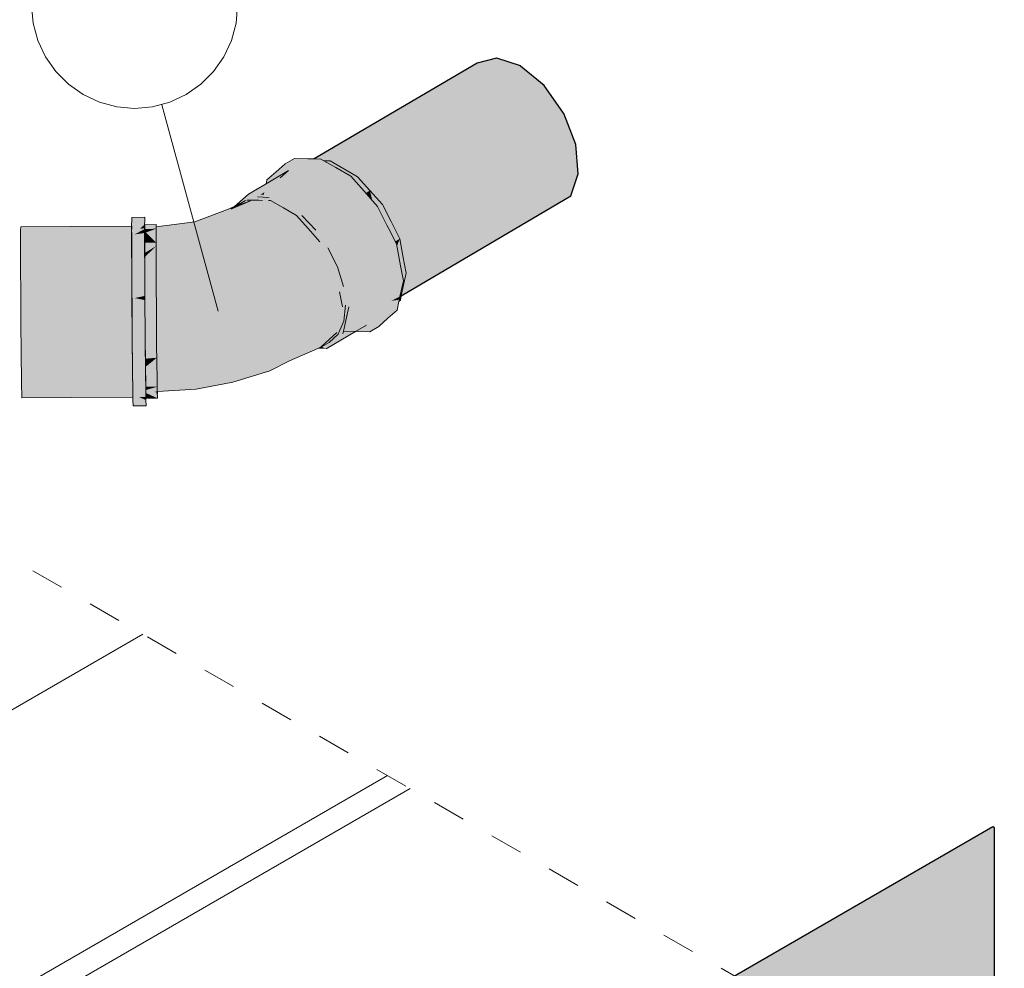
# Model space of a CAD drawing. Header units: millimetres. Extents: x -261 to 187, y -214 to 106.
# Tile 269 of 656: x -126.18 to -123.21, y -196.75 to -193.89. Entities that reach past the tile are written whole.
import ezdxf

# ---------------------------------------------------------------- set-up
doc = ezdxf.new("R2010")
doc.units = ezdxf.units.MM
doc.header["$LTSCALE"] = 0.005
doc.header["$MEASUREMENT"] = 0
doc.linetypes.add('JIS_02_2.0', pattern=[0.3, 0.2, -0.1])
for name, color, linetype, lineweight in [('AP-Condutos', 4, 'Continuous', 25), ('AP-Conexões', 9, 'Continuous', 18), ('DI-Indicação peça', 7, 'Continuous', 15), ('DI-Área do detalhe', 7, 'JIS_02_2.0', 9), ('IFC-Laje-Contorno', 9, 'Continuous', 5)]:
    doc.layers.add(name, color=color, linetype=linetype, lineweight=lineweight)

msp = doc.modelspace()

# ---------------------------------------------------------------- hatches: boundary and pattern name
at = {"layer": 'AP-Condutos', "linetype": 'Continuous'}
for points in [[(-125.2926, -194.3107), (-125.2925, -194.3107), (-124.8011, -194.0214), (-124.8015, -194.0215)], [(-125.283, -194.3051), (-125.2925, -194.3107), (-125.2726, -194.3111), (-125.2668, -194.3144), (-125.2618, -194.3113), (-124.8011, -194.0214)], [(-125.277, -194.3209), (-124.7423, -194.006), (-124.8011, -194.0214)], [(-125.2691, -194.3162), (-124.7418, -194.0061), (-124.7423, -194.006)], [(-125.2673, -194.3162), (-124.6707, -194.0297), (-124.7418, -194.0061)], [(-124.7418, -194.0061), (-125.2664, -194.3146), (-125.2655, -194.3152)], [(-125.2554, -194.3105), (-125.2653, -194.3153), (-125.2635, -194.3163), (-125.2446, -194.3167), (-125.2336, -194.323), (-125.2179, -194.3321), (-125.2008, -194.3419), (-125.1852, -194.3327), (-125.161, -194.3185), (-124.6707, -194.0297)], [(-125.2056, -194.3447), (-124.6702, -194.0301), (-124.6707, -194.0297)], [(-125.1884, -194.3346), (-125.2008, -194.3419), (-125.162, -194.3642), (-125.1429, -194.3856), (-125.1298, -194.4003), (-125.1246, -194.3961), (-125.1171, -194.39), (-124.6702, -194.0301)], [(-125.1338, -194.4035), (-124.5987, -194.0892), (-124.5992, -194.0886), (-124.6702, -194.0301)], [(-125.1152, -194.3926), (-125.1293, -194.4009), (-125.0872, -194.4481), (-125.0695, -194.4832), (-125.0617, -194.4767), (-124.5987, -194.0892)], [(-125.0742, -194.4871), (-124.5397, -194.1731), (-124.54, -194.1725), (-124.5987, -194.0892)], [(-125.0252, -194.5714), (-124.5397, -194.1731), (-125.0498, -194.4728), (-125.0691, -194.4841), (-125.0421, -194.5377), (-125.0349, -194.5519), (-125.0305, -194.5757)], [(-125.0302, -194.5771), (-124.5034, -194.2668), (-124.5397, -194.1731), (-125.0305, -194.5757)], [(-125.0302, -194.5771), (-124.5033, -194.2674), (-124.5034, -194.2668)], [(-125.0171, -194.6623), (-124.4957, -194.3552), (-124.5033, -194.2674), (-125.0166, -194.6599)], [(-125.0149, -194.6586), (-124.5033, -194.2674), (-124.9947, -194.5562)], [(-125.0302, -194.724), (-124.5183, -194.4225), (-124.4959, -194.3557), (-125.0297, -194.7217)], [(-125.0174, -194.7132), (-124.4959, -194.3557), (-125.0171, -194.6623), (-125.0223, -194.6868), (-125.0297, -194.7217)], [(-125.0171, -194.6623), (-124.4959, -194.3557), (-124.4957, -194.3552)], [(-124.9947, -194.5562), (-125.0189, -194.5704), (-125.0302, -194.5771), (-125.0321, -194.6326), (-125.0256, -194.6019), (-125.0232, -194.6145), (-125.019, -194.637), (-125.0156, -194.655)], [(-124.9947, -194.5562), (-125.0156, -194.655), (-125.0149, -194.6585)], [(-125.0166, -194.6599), (-125.0149, -194.6586), (-125.0156, -194.655)], [(-125.0149, -194.6585), (-125.0156, -194.655), (-125.0156, -194.655), (-125.0149, -194.6586)], [(-123.2391, -196.3301), (-123.2393, -196.33), (-123.2443, -196.3271), (-126.5269, -198.2222), (-126.526, -198.2446), (-126.5258, -198.2463), (-126.5256, -198.2462), (-126.5258, -198.2463), (-126.526, -198.2446), (-126.526, -198.2464), (-126.526, -198.2446), (-126.5269, -198.2222), (-126.5269, -198.2464), (-126.5267, -198.2468), (-126.5267, -198.2462), (-126.5267, -198.2467), (-126.5254, -198.2624), (-126.5238, -198.2619), (-126.5254, -198.2624), (-126.5267, -198.2467), (-126.5258, -198.2625), (-126.5248, -198.279), (-126.5217, -198.279), (-126.5217, -198.2613), (-126.5217, -198.2444), (-126.5217, -198.2352), (-126.5217, -198.279), (-126.5077, -198.2785), (-126.5053, -198.2785), (-126.5198, -198.2313), (-126.5053, -198.2785), (-126.4935, -198.2781), (-126.4925, -198.2781), (-126.4428, -198.2901), (-126.4378, -198.2906), (-126.4276, -198.2915), (-126.4445, -198.2766), (-126.4276, -198.2915), (-126.4109, -198.3473), (-126.3769, -198.4617), (-126.2746, -198.7725), (-126.346, -198.299), (-126.3747, -198.2964), (-126.3744, -198.2745), (-126.3849, -198.2954), (-126.3868, -198.2953), (-126.4321, -198.2762), (-126.3868, -198.2953), (-126.3849, -198.2954), (-126.3744, -198.2745), (-126.3772, -198.2746), (-126.3744, -198.2745), (-126.3747, -198.2964), (-126.346, -198.299), (-126.2746, -198.7725), (-126.2662, -198.7368), (-126.311, -198.3022), (-126.3377, -198.2998), (-126.311, -198.3022), (-126.3412, -198.2735), (-126.311, -198.3022), (-126.2662, -198.7368), (-126.3083, -198.3024), (-126.3102, -198.3023), (-126.3083, -198.3024), (-126.3132, -198.2726), (-126.3083, -198.3024), (-126.3112, -198.2726), (-126.3213, -198.1685), (-126.3289, -198.1707), (-126.4531, -198.2058), (-126.5192, -198.2298), (-126.4531, -198.2058), (-126.5163, -198.2237), (-126.5217, -198.2252), (-123.2391, -197.2961)]]:
    msp.add_hatch(color=151, dxfattribs=at).paths.add_polyline_path(points)
at = {"layer": 'AP-Conexões', "linetype": 'Continuous'}
for points in [[(-125.2044, -194.8307), (-125.1656, -194.8315), (-125.1255, -194.8324), (-125.1102, -194.79), (-125.1136, -194.7994), (-125.1255, -194.8324), (-125.0996, -194.7912), (-125.0849, -194.7677), (-125.1255, -194.8324), (-125.0978, -194.8161), (-125.098, -194.8081), (-125.0978, -194.8161), (-125.0703, -194.7918), (-125.0428, -194.7675), (-125.0371, -194.7407), (-125.0359, -194.7353), (-125.0544, -194.7383), (-125.061, -194.7393), (-125.0552, -194.7421), (-125.061, -194.7393), (-125.0669, -194.767), (-125.0705, -194.7839), (-125.059, -194.7601), (-125.0705, -194.7839), (-125.0614, -194.7711), (-125.0443, -194.7471), (-125.0705, -194.7839), (-125.061, -194.7393), (-125.0539, -194.7359), (-125.0513, -194.7233), (-125.0539, -194.7359), (-125.034, -194.7262), (-125.0239, -194.6785), (-125.0443, -194.6905), (-125.0516, -194.6948), (-125.0443, -194.6905), (-125.0367, -194.686), (-125.0398, -194.6693), (-125.0412, -194.662), (-125.0423, -194.6559), (-125.0412, -194.662), (-125.0398, -194.6693), (-125.0367, -194.686), (-125.0239, -194.6785), (-125.0323, -194.6337), (-125.0344, -194.6225), (-125.0485, -194.6229), (-125.0344, -194.6225), (-125.0449, -194.5665), (-125.0542, -194.5928), (-125.065, -194.6234), (-125.0542, -194.5928), (-125.0449, -194.5665), (-125.0577, -194.574), (-125.0558, -194.5729), (-125.0592, -194.5662), (-125.0558, -194.5729), (-125.0449, -194.5665), (-125.0676, -194.5215), (-125.0696, -194.5456), (-125.0676, -194.5215), (-125.0733, -194.5101), (-125.073, -194.5387), (-125.0726, -194.5828), (-125.0675, -194.6856), (-125.0726, -194.5828), (-125.073, -194.5387), (-125.0733, -194.5101), (-125.0842, -194.5165), (-125.0733, -194.5101), (-125.1017, -194.4538), (-125.1014, -194.4823), (-125.101, -194.5265), (-125.1014, -194.4823), (-125.1015, -194.4736), (-125.1017, -194.4538), (-125.1126, -194.4602), (-125.1115, -194.4624), (-125.1126, -194.4602), (-125.1131, -194.4605), (-125.1294, -194.4701), (-125.1131, -194.4605), (-125.137, -194.4338), (-125.1538, -194.4149), (-125.137, -194.4338), (-125.1131, -194.4605), (-125.1017, -194.4538), (-125.1423, -194.4082), (-125.1829, -194.3626), (-125.1776, -194.3882), (-125.1787, -194.3828), (-125.1829, -194.3626), (-125.1863, -194.3784), (-125.17, -194.4245), (-125.1863, -194.3784), (-125.1829, -194.3626), (-125.1944, -194.3694), (-125.1982, -194.3716), (-125.2106, -194.3789), (-125.1982, -194.3716), (-125.2183, -194.36), (-125.1982, -194.3716), (-125.1829, -194.3626), (-125.2278, -194.3368), (-125.243, -194.3458), (-125.2278, -194.3368), (-125.2368, -194.3317), (-125.2385, -194.3316), (-125.2368, -194.3317), (-125.2635, -194.3163), (-125.2705, -194.3162), (-125.2644, -194.3311), (-125.2705, -194.3162), (-125.2635, -194.3163), (-125.2726, -194.3111), (-125.2926, -194.3107), (-125.3127, -194.3103), (-125.321, -194.3151), (-125.309, -194.3154), (-125.3008, -194.3155), (-125.309, -194.3154), (-125.321, -194.3151), (-125.3065, -194.3189), (-125.2927, -194.3157), (-125.3065, -194.3189), (-125.321, -194.3151), (-125.3404, -194.3266), (-125.3806, -194.3257), (-125.3958, -194.3681), (-125.3705, -194.3458), (-125.3203, -194.327), (-125.3705, -194.3458), (-125.3375, -194.3371), (-125.3003, -194.3274), (-125.2809, -194.316), (-125.2878, -194.3201), (-125.2717, -194.3293), (-125.2688, -194.331), (-125.2632, -194.3343), (-125.2688, -194.331), (-125.2717, -194.3293), (-125.2878, -194.3201), (-125.2706, -194.331), (-125.2555, -194.3532), (-125.2706, -194.331), (-125.295, -194.3305), (-125.2706, -194.331), (-125.2878, -194.3201), (-125.3003, -194.3274), (-125.2997, -194.3304), (-125.3003, -194.3274), (-125.3107, -194.3301), (-125.3052, -194.3302), (-125.2965, -194.3473), (-125.3052, -194.3302), (-125.3107, -194.3301), (-125.3705, -194.3458), (-125.4176, -194.3735), (-125.4188, -194.3794), (-125.4176, -194.3735), (-125.438, -194.3855), (-125.4693, -194.404), (-125.4765, -194.4103), (-125.4693, -194.404), (-125.4695, -194.4041), (-125.4768, -194.4105), (-125.4766, -194.4104), (-125.4768, -194.4105), (-125.4695, -194.4041), (-125.4917, -194.4172), (-125.4845, -194.4173), (-125.4843, -194.4172), (-125.4398, -194.394), (-125.4845, -194.4173), (-125.4548, -194.418), (-125.4431, -194.4098), (-125.4383, -194.4055), (-125.42, -194.3852), (-125.3335, -194.3466), (-125.4102, -194.3808), (-125.42, -194.3852), (-125.4211, -194.3904), (-125.42, -194.3852), (-125.4383, -194.4055), (-125.423, -194.3993), (-125.4242, -194.4049), (-125.423, -194.3993), (-125.4383, -194.4055), (-125.4431, -194.4098), (-125.4548, -194.418), (-125.4476, -194.4137), (-125.4435, -194.4113), (-125.4449, -194.4182), (-125.4471, -194.4181), (-125.4451, -194.419), (-125.439, -194.4216), (-125.4271, -194.4185), (-125.439, -194.4216), (-125.4451, -194.419), (-125.4471, -194.4181), (-125.4548, -194.418), (-125.4551, -194.419), (-125.4534, -194.42), (-125.4551, -194.419), (-125.457, -194.4253), (-125.4492, -194.4261), (-125.4466, -194.4239), (-125.446, -194.4233), (-125.4379, -194.422), (-125.446, -194.4233), (-125.4462, -194.4241), (-125.446, -194.4233), (-125.4466, -194.4239), (-125.4492, -194.4261), (-125.4466, -194.4263), (-125.4414, -194.4268), (-125.4466, -194.4263), (-125.4492, -194.4261), (-125.457, -194.4253), (-125.456, -194.4221), (-125.4548, -194.418), (-125.4695, -194.4241), (-125.4642, -194.4246), (-125.4695, -194.4241), (-125.4904, -194.4328), (-125.4548, -194.418), (-125.4917, -194.4172), (-125.4951, -194.4342), (-125.5003, -194.4358), (-125.4967, -194.4347), (-125.4983, -194.4347), (-125.4967, -194.4347), (-125.4951, -194.4342), (-125.4948, -194.4326), (-125.5013, -194.4346), (-125.4948, -194.4326), (-125.4917, -194.4172), (-125.5113, -194.4344), (-125.5171, -194.4395), (-125.5173, -194.4411), (-125.5006, -194.4359), (-125.5173, -194.4411), (-125.5003, -194.4359), (-125.5173, -194.4411), (-125.518, -194.4463), (-125.518, -194.4467), (-125.507, -194.4452), (-125.4987, -194.4378), (-125.4952, -194.4348), (-125.4602, -194.4355), (-125.4486, -194.4357), (-125.4315, -194.4326), (-125.4401, -194.427), (-125.4315, -194.4326), (-125.4486, -194.4357), (-125.4305, -194.4331), (-125.4302, -194.4333), (-125.4302, -194.4331), (-125.4291, -194.4281), (-125.4287, -194.4259), (-125.4291, -194.4281), (-125.4302, -194.4331), (-125.4308, -194.4361), (-125.4251, -194.4362), (-125.3859, -194.4587), (-125.3468, -194.4812), (-125.3669, -194.455), (-125.3765, -194.448), (-125.3763, -194.4481), (-125.3765, -194.4479), (-125.3763, -194.4481), (-125.3765, -194.448), (-125.3762, -194.4482), (-125.3669, -194.455), (-125.3702, -194.4507), (-125.3765, -194.4424), (-125.3784, -194.4457), (-125.3788, -194.4464), (-125.3791, -194.4469), (-125.3954, -194.44), (-125.3791, -194.4469), (-125.3765, -194.4424), (-125.4218, -194.4288), (-125.422, -194.4288), (-125.3765, -194.4424), (-125.3958, -194.4314), (-125.4178, -194.4187), (-125.4261, -194.4284), (-125.4264, -194.4269), (-125.4275, -194.4203), (-125.4264, -194.4269), (-125.4261, -194.4284), (-125.4252, -194.4274), (-125.4178, -194.4187), (-125.3765, -194.4424), (-125.2553, -194.371), (-125.3765, -194.4424), (-125.3669, -194.455), (-125.3468, -194.4812), (-125.313, -194.4998), (-125.2978, -194.5081), (-125.3279, -194.4842), (-125.2978, -194.5081), (-125.3056, -194.4994), (-125.3352, -194.4662), (-125.3308, -194.4811), (-125.3352, -194.4662), (-125.3396, -194.4719), (-125.341, -194.4737), (-125.3352, -194.4662), (-125.214, -194.3948), (-125.3352, -194.4662), (-125.1766, -194.4367), (-125.1392, -194.4787), (-125.1766, -194.4367), (-125.3352, -194.4662), (-125.2978, -194.5081), (-125.2993, -194.5096), (-125.294, -194.5174), (-125.2993, -194.5096), (-125.3016, -194.5117), (-125.2923, -194.5215), (-125.2882, -194.5257), (-125.2923, -194.5215), (-125.3016, -194.5117), (-125.2978, -194.5081), (-125.313, -194.4998), (-125.3468, -194.4812), (-125.3113, -194.5211), (-125.2758, -194.5609), (-125.2677, -194.5552), (-125.2631, -194.552), (-125.2604, -194.5501), (-125.113, -194.5306), (-125.0869, -194.5825), (-125.0772, -194.6341), (-125.0869, -194.5825), (-125.113, -194.5306), (-125.2604, -194.5501), (-125.2642, -194.5527), (-125.2677, -194.5552), (-125.2514, -194.5788), (-125.2482, -194.5834), (-125.2514, -194.5788), (-125.2677, -194.5552), (-125.2758, -194.5609), (-125.2455, -194.5909), (-125.2376, -194.5987), (-125.2455, -194.5909), (-125.2758, -194.5609), (-125.251, -194.6101), (-125.2389, -194.6043), (-125.2351, -194.6024), (-125.2343, -194.602), (-125.2081, -194.6539), (-125.2169, -194.6566), (-125.2138, -194.6556), (-125.223, -194.6368), (-125.2138, -194.6556), (-125.2081, -194.6539), (-125.2327, -194.6051), (-125.2308, -194.6208), (-125.2327, -194.6051), (-125.2343, -194.602), (-125.2389, -194.6043), (-125.232, -194.6185), (-125.2389, -194.6043), (-125.251, -194.6101), (-125.2262, -194.6593), (-125.2104, -194.6776), (-125.2262, -194.6593), (-125.217, -194.7083), (-125.2163, -194.7123), (-125.2078, -194.7572), (-125.2154, -194.7929), (-125.2007, -194.7732), (-125.1989, -194.7571), (-125.2007, -194.7732), (-125.204, -194.7776), (-125.2022, -194.787), (-125.204, -194.7776), (-125.2154, -194.7929), (-125.2033, -194.7964), (-125.1975, -194.7981), (-125.1949, -194.7862), (-125.2024, -194.7886), (-125.202, -194.7885), (-125.1949, -194.7862), (-125.1964, -194.7674), (-125.1977, -194.7571), (-125.1983, -194.7516), (-125.2001, -194.7364), (-125.2003, -194.7345), (-125.2023, -194.7178), (-125.2003, -194.7345), (-125.2001, -194.7364), (-125.1983, -194.7516), (-125.1977, -194.7571), (-125.1964, -194.7674), (-125.1949, -194.7862), (-125.1945, -194.784), (-125.1888, -194.757), (-125.1951, -194.7231), (-125.1956, -194.7205), (-125.2024, -194.7166), (-125.2057, -194.6929), (-125.2018, -194.6876), (-125.2053, -194.6923), (-125.2057, -194.6929), (-125.2049, -194.6957), (-125.2022, -194.7045), (-125.2049, -194.6957), (-125.2057, -194.6929), (-125.2024, -194.7166), (-125.1976, -194.7193), (-125.1956, -194.7205), (-125.1888, -194.757), (-125.0762, -194.7267), (-125.1888, -194.757), (-125.1967, -194.8309), (-125.1924, -194.831), (-125.1967, -194.8309), (-125.1888, -194.757), (-125.2044, -194.8307), (-125.2061, -194.8391), (-125.2315, -194.8614), (-125.2445, -194.8665), (-125.2628, -194.8736), (-125.2691, -194.8773), (-125.2707, -194.878), (-125.2705, -194.8781), (-125.2568, -194.8837), (-125.1904, -194.831), (-125.2073, -194.8444), (-125.2568, -194.8837), (-125.2091, -194.8533), (-125.1749, -194.8313), (-125.2568, -194.8837), (-125.1681, -194.8315), (-125.1356, -194.8123)], [(-125.4356, -194.3742), (-125.438, -194.3855), (-125.4359, -194.3843), (-125.4347, -194.3836), (-125.4298, -194.3807), (-125.4152, -194.3721), (-125.4064, -194.3669), (-125.3924, -194.3587), (-125.3806, -194.3257), (-125.4081, -194.35)], [(-125.3437, -194.3221), (-125.3529, -194.3094), (-125.3806, -194.3257), (-125.3485, -194.3264), (-125.3404, -194.3266)], [(-125.3127, -194.3103), (-125.3529, -194.3094), (-125.3404, -194.3266)], [(-125.2446, -194.3167), (-125.2635, -194.3163), (-125.2577, -194.3196), (-125.2536, -194.322), (-125.2276, -194.3369), (-125.2123, -194.3457), (-125.197, -194.3545), (-125.1829, -194.3626), (-125.1748, -194.3717), (-125.171, -194.3694), (-125.2002, -194.3433), (-125.171, -194.3694), (-125.162, -194.3642), (-125.202, -194.3412), (-125.2033, -194.3404)], [(-125.1748, -194.3717), (-125.1572, -194.3915), (-125.1374, -194.4137), (-125.1246, -194.4061), (-125.162, -194.3642)], [(-125.4917, -194.4172), (-125.5424, -194.4618), (-125.5171, -194.4395)], [(-125.4548, -194.418), (-125.4449, -194.4182), (-125.4435, -194.4113)], [(-125.1246, -194.4061), (-125.1374, -194.4137), (-125.1177, -194.4358)], [(-125.1237, -194.41), (-125.1177, -194.4358), (-125.1017, -194.4538), (-125.1006, -194.456), (-125.1, -194.4556), (-125.0872, -194.4481), (-125.1246, -194.4061)], [(-125.4922, -194.4348), (-125.4967, -194.4347), (-125.4951, -194.4362), (-125.4849, -194.4368), (-125.5322, -194.4546), (-125.5357, -194.456), (-125.55, -194.4613), (-125.6534, -194.5003), (-125.5626, -194.4671), (-125.6534, -194.5003), (-125.6249, -194.4951), (-125.6113, -194.4894), (-125.6249, -194.4951), (-125.6228, -194.4947), (-125.5912, -194.4811), (-125.6228, -194.4947), (-125.5902, -194.4888), (-125.5686, -194.4849), (-125.543, -194.461), (-125.5686, -194.4849), (-125.5401, -194.4598), (-125.5383, -194.4583), (-125.5686, -194.4849), (-125.5597, -194.4833), (-125.6071, -194.5284), (-125.5656, -194.4889), (-125.5597, -194.4833), (-125.5967, -194.4929), (-125.694, -194.5183), (-125.7704, -194.5292), (-125.7704, -194.5445), (-125.7704, -194.5556), (-125.7331, -194.5479), (-125.7704, -194.5556), (-125.7704, -194.5738), (-125.6725, -194.581), (-125.7704, -194.6005), (-125.7703, -194.6251), (-125.7701, -194.6522), (-125.707, -194.6364), (-125.7701, -194.6522), (-125.77, -194.6768), (-125.7699, -194.7168), (-125.6527, -194.6917), (-125.7698, -194.7168), (-125.7696, -194.7433), (-125.7694, -194.7799), (-125.6853, -194.7597), (-125.7694, -194.7799), (-125.7693, -194.7881), (-125.7692, -194.8041), (-125.6415, -194.8207), (-125.7692, -194.8041), (-125.7689, -194.846), (-125.7688, -194.8521), (-125.7687, -194.8623), (-125.6651, -194.8678), (-125.7687, -194.8623), (-125.7685, -194.8838), (-125.7683, -194.9108), (-125.7103, -194.9059), (-125.7683, -194.9108), (-125.768, -194.9331), (-125.7678, -194.954), (-125.7677, -194.9575), (-125.7676, -194.964), (-125.6643, -194.9385), (-125.6085, -194.8974), (-125.6643, -194.9385), (-125.7676, -194.964), (-125.6399, -194.9645), (-125.7676, -194.964), (-125.7673, -194.9867), (-125.7672, -194.9984), (-125.6827, -194.9988), (-125.5187, -194.947), (-125.5024, -194.9136), (-125.5037, -194.8714), (-125.5031, -194.8338), (-125.5016, -194.7841), (-125.5191, -194.7364), (-125.542, -194.6565), (-125.5579, -194.615), (-125.542, -194.6565), (-125.5191, -194.7364), (-125.5016, -194.7841), (-125.5031, -194.8338), (-125.5037, -194.8714), (-125.5024, -194.9136), (-125.399, -194.8454), (-125.3531, -194.7904), (-125.3832, -194.7566), (-125.3696, -194.6814), (-125.4301, -194.6365), (-125.3696, -194.6814), (-125.3832, -194.7566), (-125.3531, -194.7904), (-125.399, -194.8454), (-125.5024, -194.9136), (-125.5187, -194.947), (-125.6827, -194.9988), (-125.7659, -194.9984), (-125.7662, -195.009), (-125.7669, -195.0091), (-125.7668, -195.013), (-125.7662, -195.013), (-125.6493, -195.0059), (-125.5385, -194.9843), (-125.5166, -194.967), (-125.5385, -194.9843), (-125.4267, -194.9507), (-125.3671, -194.9205), (-125.2824, -194.8832), (-125.2986, -194.8829), (-125.3296, -194.8822), (-125.3483, -194.8818), (-125.3816, -194.9004), (-125.3524, -194.8611), (-125.3816, -194.9004), (-125.2245, -194.8128), (-125.3175, -194.8085), (-125.2245, -194.8128), (-125.3483, -194.8818), (-125.3296, -194.8822), (-125.2986, -194.8829), (-125.2439, -194.8523), (-125.2407, -194.8494), (-125.2439, -194.8523), (-125.2986, -194.8829), (-125.2454, -194.8536), (-125.2416, -194.8515), (-125.2389, -194.8478), (-125.2416, -194.8515), (-125.2691, -194.8773), (-125.2483, -194.8651), (-125.2208, -194.8392), (-125.2155, -194.8272), (-125.2037, -194.8005), (-125.1983, -194.7516), (-125.2191, -194.7638), (-125.2078, -194.7572), (-125.2125, -194.7323), (-125.2078, -194.7572), (-125.2049, -194.6957), (-125.2179, -194.7034), (-125.2257, -194.708), (-125.2438, -194.6491), (-125.2257, -194.708), (-125.2049, -194.6957), (-125.223, -194.6368), (-125.2514, -194.5788), (-125.2722, -194.5911), (-125.2569, -194.5821), (-125.281, -194.555), (-125.2882, -194.5257), (-125.3006, -194.533), (-125.309, -194.538), (-125.4254, -194.5665), (-125.309, -194.538), (-125.3006, -194.533), (-125.3187, -194.5128), (-125.3006, -194.533), (-125.2882, -194.5257), (-125.3308, -194.4811), (-125.3414, -194.4873), (-125.3388, -194.4858), (-125.3468, -194.4812), (-125.3755, -194.449), (-125.3636, -194.4716), (-125.3516, -194.4934), (-125.3636, -194.4716), (-125.3755, -194.449), (-125.3765, -194.448), (-125.3903, -194.4562), (-125.3972, -194.4603), (-125.4995, -194.5381), (-125.4647, -194.5116), (-125.4434, -194.4954), (-125.3972, -194.4603), (-125.4385, -194.4723), (-125.3972, -194.4603), (-125.3903, -194.4562), (-125.3765, -194.448), (-125.4072, -194.4465), (-125.3765, -194.448), (-125.4236, -194.4371), (-125.4109, -194.4444), (-125.4236, -194.4371), (-125.4321, -194.4421), (-125.4328, -194.4452), (-125.4575, -194.4779), (-125.4328, -194.4452), (-125.4321, -194.4421), (-125.4236, -194.4371), (-125.4251, -194.4362), (-125.4276, -194.4362), (-125.4308, -194.4361), (-125.4276, -194.4362), (-125.4268, -194.4352), (-125.4299, -194.4335), (-125.4303, -194.4337), (-125.4343, -194.436), (-125.4427, -194.441), (-125.4514, -194.4489), (-125.496, -194.4891), (-125.4427, -194.441), (-125.4819, -194.435), (-125.4807, -194.4352), (-125.4802, -194.4351), (-125.4807, -194.4352), (-125.4427, -194.441), (-125.4496, -194.4357), (-125.4603, -194.4276), (-125.4642, -194.4246), (-125.4915, -194.4348)], [(-125.5309, -194.4542), (-125.521, -194.4481), (-125.533, -194.4535), (-125.55, -194.4613), (-125.5357, -194.456)], [(-125.5003, -194.4358), (-125.521, -194.4481), (-125.5401, -194.4598), (-125.4849, -194.4368)], [(-125.5171, -194.4395), (-125.533, -194.4535), (-125.524, -194.4494)], [(-125.524, -194.4494), (-125.521, -194.4481), (-125.518, -194.4463), (-125.5171, -194.4395)], [(-125.4987, -194.4378), (-125.4971, -194.4371), (-125.4931, -194.4336), (-125.4952, -194.4348)], [(-125.4971, -194.4371), (-125.4922, -194.4348), (-125.4944, -194.4348)], [(-125.4486, -194.4357), (-125.4473, -194.4358), (-125.4291, -194.4281), (-125.4466, -194.4263), (-125.4642, -194.4246), (-125.4496, -194.4357), (-125.4488, -194.4364), (-125.4427, -194.441), (-125.4343, -194.436), (-125.4362, -194.436), (-125.4343, -194.436), (-125.4303, -194.4337), (-125.4219, -194.4288), (-125.4297, -194.431), (-125.4291, -194.4281), (-125.4467, -194.4358), (-125.4473, -194.4358)], [(-125.4291, -194.4281), (-125.4473, -194.4358), (-125.4466, -194.4358)], [(-125.0888, -194.4793), (-125.0744, -194.5079), (-125.0611, -194.5), (-125.0872, -194.4481), (-125.1006, -194.456)], [(-125.8044, -194.4868), (-125.8436, -194.487), (-125.8438, -194.4979), (-125.8441, -194.5087), (-125.8049, -194.5085), (-125.8046, -194.4976)], [(-125.7701, -194.5153), (-125.7702, -194.5213), (-125.694, -194.5183), (-125.5597, -194.4833), (-125.6534, -194.5003)], [(-125.0483, -194.5598), (-125.0349, -194.5519), (-125.0611, -194.5), (-125.0744, -194.5079), (-125.06, -194.5365)], [(-126.0298, -194.5244), (-125.8436, -194.5231), (-126.0295, -194.5145), (-126.179, -194.5156), (-126.1792, -194.5255), (-126.1794, -194.5353), (-126.1794, -194.5688), (-126.1794, -194.6023), (-126.1792, -194.6528), (-126.179, -194.7032), (-126.1786, -194.7607), (-126.1782, -194.8182), (-126.1776, -194.8815), (-126.1772, -194.9244), (-126.1768, -194.9553), (-126.1762, -195.0008), (-126.0273, -194.9615), (-126.0278, -194.9233), (-126.0283, -194.8702), (-126.0284, -194.8544), (-126.0288, -194.8171), (-126.0291, -194.7597), (-126.0296, -194.7022), (-126.0298, -194.6517), (-126.0296, -194.7022), (-126.0291, -194.7597), (-126.0288, -194.8171), (-126.0284, -194.8544), (-126.0283, -194.8702), (-126.0278, -194.9233), (-126.0273, -194.9615), (-126.1762, -195.0008), (-126.1758, -195.0165), (-126.1754, -195.0322), (-126.026, -195.0311), (-126.0264, -195.0154), (-126.0268, -194.9997), (-126.0271, -194.9729), (-126.0268, -194.9997), (-126.0264, -195.0154), (-125.8406, -194.9984), (-125.8411, -194.9602), (-125.8416, -194.922), (-125.8421, -194.8689), (-125.8426, -194.8158), (-125.843, -194.7583), (-125.8434, -194.7009), (-125.8436, -194.6504), (-126.03, -194.6012), (-125.8436, -194.6504), (-125.8438, -194.5999), (-126.03, -194.5677), (-125.8438, -194.5999), (-125.8438, -194.5664), (-126.03, -194.5343), (-125.8438, -194.5664), (-125.8438, -194.5329)], [(-126.0298, -194.5244), (-125.8441, -194.5329), (-125.8441, -194.5231)], [(-126.0295, -194.5145), (-125.8441, -194.523), (-125.8441, -194.5132)], [(-125.8101, -194.513), (-125.8192, -194.5217), (-125.8441, -194.5456), (-125.8057, -194.5453), (-125.8057, -194.5439), (-125.8057, -194.5453), (-125.8049, -194.5453), (-125.8049, -194.5198), (-125.8051, -194.5199), (-125.8188, -194.5216), (-125.8096, -194.513), (-125.8049, -194.5085), (-125.8433, -194.5087), (-125.8434, -194.5131), (-125.8434, -194.5132), (-125.8437, -194.5249), (-125.8436, -194.5231), (-125.8434, -194.5132), (-125.8434, -194.5131), (-125.8438, -194.5132), (-125.8438, -194.5132), (-125.8441, -194.5132), (-125.8441, -194.5249), (-125.8441, -194.5424), (-125.8438, -194.5422), (-125.8438, -194.532), (-125.8438, -194.5249), (-125.8438, -194.5201), (-125.8438, -194.5249), (-125.8438, -194.532), (-125.8438, -194.5422), (-125.8438, -194.5441), (-125.8438, -194.5454), (-125.8203, -194.5218), (-125.8441, -194.5456), (-125.8192, -194.5217)], [(-125.8438, -194.5087), (-125.8441, -194.5087), (-125.8441, -194.5132), (-125.8438, -194.5132), (-125.8438, -194.5103), (-125.8438, -194.5132), (-125.8434, -194.5131), (-125.8433, -194.5087)], [(-125.8441, -194.5132), (-125.8438, -194.5132), (-125.8438, -194.5132)], [(-125.8441, -194.523), (-125.8436, -194.5231), (-125.8434, -194.5132)], [(-125.8045, -194.5226), (-125.8047, -194.5226), (-125.8355, -194.5385), (-125.8048, -194.5341), (-125.8047, -194.5293)], [(-125.8049, -194.5085), (-125.8188, -194.5216), (-125.8049, -194.5198)], [(-125.8049, -194.5198), (-125.8049, -194.5226), (-125.8045, -194.5226), (-125.8045, -194.5198)], [(-125.8045, -194.5226), (-125.8049, -194.5226), (-125.8049, -194.5228)], [(-125.8049, -194.5341), (-125.8049, -194.5413), (-125.8047, -194.5413), (-125.8047, -194.5341)], [(-125.7702, -194.5213), (-125.8045, -194.5226), (-125.8048, -194.5341)], [(-125.7699, -194.509), (-125.8042, -194.5093), (-125.8045, -194.5193), (-125.8045, -194.5198), (-125.8001, -194.5192), (-125.8045, -194.5198), (-125.8047, -194.5293), (-125.7704, -194.563), (-125.7704, -194.529), (-125.7702, -194.519), (-125.7701, -194.5153)], [(-125.7711, -194.5622), (-125.8047, -194.5293), (-125.8047, -194.5632), (-125.7712, -194.563)], [(-125.694, -194.5183), (-125.7702, -194.5213), (-125.7704, -194.5292)], [(-125.8438, -194.5422), (-125.844, -194.5423), (-125.8441, -194.5444), (-125.8441, -194.5456), (-125.8438, -194.5454), (-125.8438, -194.5441)], [(-125.8441, -194.5424), (-125.8441, -194.5444), (-125.844, -194.5423)], [(-125.8401, -195.021), (-125.8017, -194.9906), (-125.8024, -194.937), (-125.803, -194.8785), (-125.8035, -194.82), (-125.804, -194.7567), (-125.8044, -194.6934), (-125.8046, -194.6378), (-125.8049, -194.5822), (-125.8049, -194.5453), (-125.8441, -194.5456), (-125.8441, -194.5825), (-125.8438, -194.6381), (-125.8436, -194.6937), (-125.8431, -194.757), (-125.8427, -194.8203), (-125.8423, -194.8627), (-125.8416, -194.9372), (-125.8411, -194.9793)], [(-125.8049, -194.5415), (-125.8049, -194.5575), (-125.8049, -194.5627), (-125.8049, -194.5713), (-125.8047, -194.5713), (-125.8047, -194.5627), (-125.8047, -194.5574), (-125.8047, -194.5413)], [(-125.7919, -195.0214), (-125.7667, -195.0328), (-125.7665, -195.0257), (-125.7666, -195.0212), (-125.7843, -195.0213), (-125.7666, -195.0212), (-125.7667, -195.017), (-125.7745, -195.0135), (-125.7668, -195.013), (-125.7671, -195.0011), (-125.7675, -194.9751), (-125.7681, -194.9236), (-125.7686, -194.8698), (-125.7691, -194.8159), (-125.7695, -194.7576), (-125.7699, -194.6993), (-125.7702, -194.6481), (-125.7704, -194.5969), (-125.7704, -194.563), (-125.8047, -194.5632), (-125.8047, -194.5972), (-125.8045, -194.6484), (-125.8042, -194.6996), (-125.8038, -194.7579), (-125.8034, -194.8162), (-125.8031, -194.8523), (-125.8024, -194.9238), (-125.8019, -194.9626), (-125.8014, -195.0013), (-125.8011, -195.0151), (-125.801, -195.0173)], [(-125.7704, -194.563), (-125.7711, -194.5622), (-125.7712, -194.563)], [(-125.0433, -194.575), (-125.0422, -194.5719), (-125.0349, -194.5519), (-125.0464, -194.5587), (-125.0483, -194.5598), (-125.047, -194.5624), (-125.0449, -194.5665)], [(-125.0382, -194.6022), (-125.0253, -194.6035), (-125.0349, -194.5519), (-125.0433, -194.575)], [(-125.8047, -194.5947), (-125.8047, -194.5713), (-125.8355, -194.6134)], [(-125.8047, -194.5947), (-125.8047, -194.5952), (-125.8047, -194.5947), (-125.8048, -194.5948), (-125.8048, -194.6017), (-125.8048, -194.6019), (-125.8048, -194.6073), (-125.8047, -194.6073), (-125.8047, -194.5972)], [(-125.8047, -194.5947), (-125.8047, -194.6073), (-125.7704, -194.5738)], [(-125.6725, -194.581), (-125.7704, -194.5738), (-125.7704, -194.6005)], [(-125.8045, -194.648), (-125.8046, -194.6189), (-125.8352, -194.6686), (-125.8044, -194.6608)], [(-125.8048, -194.6073), (-125.8047, -194.6189), (-125.8046, -194.6189), (-125.8046, -194.6073)], [(-125.0156, -194.655), (-125.0253, -194.6035), (-125.0382, -194.6022), (-125.0321, -194.6346), (-125.027, -194.6618), (-125.0252, -194.6713)], [(-125.0271, -194.7095), (-125.0223, -194.6868), (-125.0156, -194.655), (-125.0231, -194.6826), (-125.0156, -194.655), (-125.0207, -194.6637), (-125.0252, -194.6713), (-125.0239, -194.6785), (-125.0305, -194.7097), (-125.0319, -194.7161)], [(-125.77, -194.6768), (-125.8044, -194.6725), (-125.8349, -194.7307), (-125.8041, -194.7241), (-125.8042, -194.7052), (-125.8041, -194.7241)], [(-125.8045, -194.6609), (-125.8045, -194.6725), (-125.8044, -194.6725), (-125.8044, -194.6608)], [(-125.0329, -194.7371), (-125.0302, -194.724), (-125.0271, -194.7095), (-125.0319, -194.7161), (-125.034, -194.7262), (-125.0359, -194.7354), (-125.0368, -194.7393), (-125.0371, -194.7407)], [(-125.8349, -194.7307), (-125.804, -194.7367), (-125.8041, -194.7241)], [(-125.8037, -194.7708), (-125.804, -194.7367), (-125.8344, -194.7956), (-125.8036, -194.7882)], [(-125.0359, -194.7353), (-125.034, -194.7262), (-125.061, -194.7393), (-125.0545, -194.7383)], [(-125.8031, -194.8528), (-125.7692, -194.8041), (-125.8036, -194.7996), (-125.8339, -194.8589)], [(-125.8037, -194.7996), (-125.8035, -194.7996), (-125.8036, -194.7882), (-125.8037, -194.7882)], [(-125.2061, -194.8391), (-125.2044, -194.8307), (-125.1975, -194.7981), (-125.2043, -194.8017), (-125.2121, -194.8195), (-125.2043, -194.8017), (-125.2038, -194.8015), (-125.2037, -194.8005), (-125.2038, -194.8015), (-125.1975, -194.7981), (-125.2021, -194.7967), (-125.2034, -194.7978), (-125.2021, -194.7967), (-125.2033, -194.7964), (-125.2154, -194.7929), (-125.2189, -194.8096), (-125.2134, -194.8224), (-125.2098, -194.8306)], [(-125.2469, -194.8638), (-125.2384, -194.8593), (-125.2323, -194.8611), (-125.2315, -194.8614), (-125.2313, -194.8607), (-125.2295, -194.854), (-125.2271, -194.8451), (-125.2375, -194.8549), (-125.2412, -194.8584), (-125.2375, -194.8549), (-125.2271, -194.8451), (-125.2243, -194.835), (-125.2483, -194.8562), (-125.2724, -194.8774), (-125.2628, -194.8736), (-125.2536, -194.87), (-125.2483, -194.8651), (-125.2536, -194.87), (-125.2445, -194.8665), (-125.2315, -194.8614), (-125.2323, -194.8611), (-125.2384, -194.8593)], [(-125.2299, -194.8601), (-125.2061, -194.8391), (-125.2178, -194.8365), (-125.2194, -194.8361), (-125.2208, -194.8392), (-125.2228, -194.8439), (-125.2208, -194.8392), (-125.2194, -194.8361), (-125.2061, -194.8391), (-125.2134, -194.8224), (-125.2189, -194.8096), (-125.2243, -194.835), (-125.2271, -194.8451), (-125.2315, -194.8614)], [(-125.8031, -194.8707), (-125.8029, -194.8707), (-125.803, -194.8605), (-125.8031, -194.8528), (-125.8032, -194.8528), (-125.8031, -194.8605)], [(-125.2578, -194.8652), (-125.2416, -194.8515), (-125.2536, -194.8608), (-125.2454, -194.8536), (-125.2986, -194.8829), (-125.2635, -194.868), (-125.2618, -194.8672), (-125.2595, -194.8661), (-125.2618, -194.8672), (-125.2635, -194.868), (-125.2986, -194.8829), (-125.293, -194.883), (-125.2824, -194.8832), (-125.2756, -194.8802), (-125.2691, -194.8773), (-125.2542, -194.8634), (-125.2416, -194.8515)], [(-125.2536, -194.8608), (-125.2535, -194.8608), (-125.2416, -194.8515), (-125.2454, -194.8536), (-125.2483, -194.8562)], [(-125.8333, -194.9162), (-125.8025, -194.9136), (-125.8026, -194.9009), (-125.8029, -194.8707)], [(-125.2568, -194.8837), (-125.2707, -194.878), (-125.2824, -194.8832)], [(-125.7683, -194.9108), (-125.8027, -194.9137), (-125.8024, -194.9388)], [(-125.8023, -194.9493), (-125.8022, -194.9492), (-125.8021, -194.9491), (-125.8022, -194.9386), (-125.8023, -194.9387), (-125.8024, -194.9388), (-125.8023, -194.9493), (-125.8023, -194.9435)], [(-125.802, -194.959), (-125.8021, -194.9492), (-125.8023, -194.9493), (-125.8022, -194.9591)], [(-125.8401, -195.021), (-125.8402, -195.0154), (-125.8407, -194.9964), (-125.8407, -194.9969), (-125.8407, -194.9964), (-125.8411, -194.9793), (-125.8411, -194.9802), (-125.8407, -194.9969), (-125.8411, -194.9802), (-125.841, -194.983), (-125.8406, -194.9984), (-125.8402, -195.0141), (-125.8406, -194.9984), (-125.841, -194.983), (-125.8405, -195.0214), (-125.8406, -194.9986), (-125.8403, -195.0212)], [(-125.8022, -194.9591), (-125.8021, -194.9638), (-125.802, -194.9591)], [(-125.8019, -194.9816), (-125.8019, -194.982), (-125.8019, -194.9638), (-125.8019, -194.9626), (-125.802, -194.9591), (-125.8021, -194.9638)], [(-125.8015, -194.9926), (-125.8017, -194.9819), (-125.8019, -194.9638), (-125.8019, -194.982), (-125.8017, -194.9906), (-125.8017, -194.9927)], [(-126.0264, -195.0154), (-125.8406, -195.0141), (-125.8408, -194.9984)], [(-125.8405, -195.0214), (-125.8403, -195.0212), (-125.8406, -194.9986), (-125.8405, -195.0209)], [(-125.8348, -195.0171), (-125.8017, -194.9906), (-125.8353, -195.0172), (-125.8401, -195.021), (-125.8401, -195.0214), (-125.8013, -195.0211), (-125.8014, -195.0151), (-125.8017, -194.9906)], [(-125.8015, -194.9981), (-125.8015, -194.9927), (-125.8017, -194.9927), (-125.8016, -194.9982)], [(-125.8014, -195.0133), (-125.8013, -195.0132), (-125.8011, -195.0132), (-125.8013, -195.0083), (-125.8014, -195.0013), (-125.8013, -195.0084), (-125.8013, -195.0099), (-125.8013, -195.0084), (-125.8014, -195.0013), (-125.8015, -194.9982), (-125.8016, -194.9983), (-125.8015, -195.0084)], [(-125.7672, -194.9984), (-125.8015, -194.9982), (-125.8013, -195.0083)], [(-125.8014, -195.0151), (-125.8011, -195.0151), (-125.8011, -195.0132), (-125.8014, -195.0133)], [(-125.7745, -195.0135), (-125.7669, -195.0169), (-125.767, -195.013)], [(-125.7659, -194.9984), (-125.7672, -194.9984), (-125.7672, -194.9987)], [(-125.7662, -195.009), (-125.7659, -194.9984), (-125.7672, -194.9987), (-125.7672, -194.9989), (-125.7671, -195.0011), (-125.7669, -195.0091), (-125.7669, -195.0091)], [(-125.7669, -195.0169), (-125.7667, -195.017), (-125.7668, -195.013), (-125.767, -195.013)], [(-125.7668, -195.013), (-125.7666, -195.0212), (-125.7664, -195.0212), (-125.7662, -195.013)], [(-125.9306, -195.0224), (-125.8402, -195.0141), (-126.0264, -195.0154), (-126.0262, -195.0231), (-126.026, -195.0311), (-125.8399, -195.0298)], [(-125.9306, -195.0224), (-125.8403, -195.0298), (-125.8405, -195.0217), (-125.8407, -195.0141)], [(-125.8407, -195.0141), (-125.8405, -195.0214), (-125.8406, -195.0141)], [(-125.8405, -195.0214), (-125.8401, -195.0214), (-125.8401, -195.021)], [(-125.8405, -195.0214), (-125.8401, -195.0216), (-125.8401, -195.0214)], [(-125.8405, -195.0214), (-125.8405, -195.0214), (-125.8405, -195.0217)], [(-125.8401, -195.0216), (-125.8405, -195.0214), (-125.8405, -195.0217)], [(-125.8212, -195.0297), (-125.8011, -195.0295), (-125.8013, -195.0215), (-125.8401, -195.0214), (-125.8401, -195.0216), (-125.8397, -195.0217), (-125.8401, -195.0217), (-125.8405, -195.0218), (-125.84, -195.0219)], [(-125.8405, -195.0217), (-125.8401, -195.0217), (-125.8401, -195.0216)], [(-125.8405, -195.0218), (-125.8405, -195.0217), (-125.8403, -195.0298), (-125.8403, -195.0296)], [(-125.8403, -195.0296), (-125.8405, -195.0218), (-125.8403, -195.0298)], [(-125.8403, -195.0298), (-125.8399, -195.0298), (-125.84, -195.0219), (-125.8405, -195.0218), (-125.8403, -195.0296)], [(-125.8216, -195.0297), (-125.8403, -195.0298), (-125.8009, -195.0384)], [(-125.8009, -195.0384), (-125.8399, -195.0299), (-125.8403, -195.0298), (-125.8401, -195.0387), (-125.8396, -195.0387)], [(-125.8401, -195.0214), (-125.8014, -195.0215), (-125.8014, -195.0211)], [(-125.8397, -195.0217), (-125.8401, -195.0216), (-125.8401, -195.0217)], [(-125.8401, -195.0387), (-125.8397, -195.056), (-125.8005, -195.0557), (-125.8009, -195.0384)], [(-125.8009, -195.0384), (-125.8212, -195.0297), (-125.84, -195.0219), (-125.8399, -195.0298), (-125.8216, -195.0297)], [(-125.8212, -195.0297), (-125.8011, -195.0383), (-125.8012, -195.0295)], [(-125.8014, -195.0151), (-125.8013, -195.0211), (-125.8013, -195.0213), (-125.8009, -195.0215), (-125.8011, -195.0151)], [(-125.8014, -195.0215), (-125.8013, -195.0215), (-125.8013, -195.0211)], [(-125.8011, -195.0383), (-125.8009, -195.0384), (-125.8011, -195.0295), (-125.8012, -195.0295)], [(-125.8009, -195.0215), (-125.8006, -195.0332), (-125.7663, -195.033), (-125.7919, -195.0214), (-125.801, -195.0173)], [(-125.7663, -195.033), (-125.7665, -195.0257), (-125.7667, -195.0328)]]:
    msp.add_hatch(color=140, dxfattribs=at).paths.add_polyline_path(points)

# ---------------------------------------------------------------- linework, layer by layer
at = {"layer": 'AP-Condutos'}
for p, q in [((-124.8015, -194.0215), (-125.2926, -194.3107)), ((-124.8011, -194.0214), (-124.8015, -194.0215)), ((-124.7423, -194.006), (-124.8011, -194.0214)), ((-124.7418, -194.0061), (-124.7423, -194.006)), ((-124.6707, -194.0297), (-124.7418, -194.0061)), ((-124.6702, -194.0301), (-124.6707, -194.0297)), ((-124.5992, -194.0886), (-124.6702, -194.0301)), ((-124.5987, -194.0892), (-124.5992, -194.0886)), ((-124.54, -194.1725), (-124.5987, -194.0892)), ((-124.5397, -194.1731), (-124.54, -194.1725)), ((-124.5034, -194.2668), (-124.5397, -194.1731)), ((-124.5033, -194.2674), (-124.5034, -194.2668)), ((-124.4957, -194.3552), (-124.5033, -194.2674)), ((-124.5183, -194.4225), (-124.4959, -194.3557)), ((-124.4959, -194.3557), (-124.4957, -194.3552)), ((-125.0302, -194.724), (-124.5183, -194.4225)), ((-123.2443, -196.3271), (-126.5269, -198.2222)), ((-123.2393, -196.33), (-123.2443, -196.3271)), ((-123.2391, -196.3301), (-123.2393, -196.33)), ((-123.2391, -197.2961), (-123.2391, -196.3301))]:
    msp.add_line(p, q, dxfattribs=at)
at = {"layer": 'AP-Conexões'}
for p, q in [((-125.3806, -194.3257), (-125.4081, -194.35)), ((-125.3529, -194.3094), (-125.3806, -194.3257)), ((-125.3127, -194.3103), (-125.3529, -194.3094)), ((-125.2926, -194.3107), (-125.3127, -194.3103)), ((-125.2726, -194.3111), (-125.2926, -194.3107)), ((-125.2635, -194.3163), (-125.2726, -194.3111)), ((-125.2446, -194.3167), (-125.2635, -194.3163)), ((-125.2368, -194.3317), (-125.2635, -194.3163)), ((-125.2033, -194.3404), (-125.2446, -194.3167)), ((-125.4081, -194.35), (-125.4356, -194.3742)), ((-125.3705, -194.3458), (-125.4176, -194.3735)), ((-125.3958, -194.3681), (-125.3705, -194.3458)), ((-125.2278, -194.3368), (-125.2368, -194.3317)), ((-125.1829, -194.3626), (-125.2278, -194.3368)), ((-125.202, -194.3412), (-125.2033, -194.3404)), ((-125.162, -194.3642), (-125.202, -194.3412)), ((-125.438, -194.3855), (-125.4693, -194.404)), ((-125.4176, -194.3735), (-125.438, -194.3855)), ((-125.4356, -194.3742), (-125.438, -194.3855)), ((-125.1423, -194.4082), (-125.1829, -194.3626)), ((-125.1246, -194.4061), (-125.162, -194.3642)), ((-125.4917, -194.4172), (-125.5424, -194.4618)), ((-125.4695, -194.4041), (-125.4917, -194.4172)), ((-125.4693, -194.404), (-125.4695, -194.4041)), ((-125.1017, -194.4538), (-125.1423, -194.4082)), ((-125.0872, -194.4481), (-125.1246, -194.4061)), ((-125.5401, -194.4598), (-125.4849, -194.4368)), ((-125.521, -194.4481), (-125.533, -194.4535)), ((-125.4849, -194.4368), (-125.5322, -194.4546)), ((-125.5003, -194.4358), (-125.521, -194.4481)), ((-125.4952, -194.4348), (-125.4602, -194.4355)), ((-125.4466, -194.4263), (-125.4642, -194.4246)), ((-125.4602, -194.4355), (-125.4486, -194.4357)), ((-125.4291, -194.4281), (-125.4466, -194.4263)), ((-125.4308, -194.4361), (-125.4251, -194.4362)), ((-125.4251, -194.4362), (-125.3859, -194.4587)), ((-125.0611, -194.5), (-125.0872, -194.4481)), ((-125.55, -194.4613), (-125.6534, -194.5003)), ((-125.533, -194.4535), (-125.55, -194.4613)), ((-125.5357, -194.456), (-125.55, -194.4613)), ((-125.5322, -194.4546), (-125.5357, -194.456)), ((-125.3859, -194.4587), (-125.3468, -194.4812)), ((-125.0733, -194.5101), (-125.1017, -194.4538)), ((-125.8438, -194.4979), (-125.8441, -194.5087)), ((-125.8436, -194.487), (-125.8438, -194.4979)), ((-125.8044, -194.4868), (-125.8436, -194.487)), ((-125.8049, -194.5085), (-125.8046, -194.4976)), ((-125.8046, -194.4976), (-125.8044, -194.4868)), ((-125.6534, -194.5003), (-125.7701, -194.5153)), ((-125.3468, -194.4812), (-125.3113, -194.5211)), ((-125.2882, -194.5257), (-125.3308, -194.4811)), ((-125.0349, -194.5519), (-125.0611, -194.5)), ((-126.1792, -194.5255), (-126.1794, -194.5353)), ((-126.1794, -194.5353), (-126.1794, -194.5688)), ((-126.179, -194.5156), (-126.1792, -194.5255)), ((-126.0295, -194.5145), (-126.179, -194.5156)), ((-125.8441, -194.5132), (-126.0295, -194.5145)), ((-125.8441, -194.5087), (-125.8441, -194.5132)), ((-125.8441, -194.5132), (-125.8441, -194.5249)), ((-125.8441, -194.5249), (-125.8441, -194.5424)), ((-125.8438, -194.5664), (-125.8438, -194.5329)), ((-125.8436, -194.5231), (-125.8434, -194.5132)), ((-125.8049, -194.5198), (-125.8049, -194.5085)), ((-125.8049, -194.5453), (-125.8049, -194.5198)), ((-125.8045, -194.5198), (-125.8049, -194.5198)), ((-125.8045, -194.5198), (-125.8047, -194.5293)), ((-125.8047, -194.5293), (-125.8047, -194.5632)), ((-125.8042, -194.5093), (-125.8045, -194.5193)), ((-125.8045, -194.5193), (-125.8045, -194.5198)), ((-125.7699, -194.509), (-125.8042, -194.5093)), ((-125.7704, -194.529), (-125.7702, -194.519)), ((-125.7704, -194.563), (-125.7704, -194.529)), ((-125.7702, -194.519), (-125.7701, -194.5153)), ((-125.7701, -194.5153), (-125.7699, -194.509)), ((-125.3113, -194.5211), (-125.2758, -194.5609)), ((-125.0676, -194.5215), (-125.0733, -194.5101)), ((-125.0449, -194.5665), (-125.0676, -194.5215)), ((-125.8441, -194.5424), (-125.8441, -194.5444)), ((-125.8441, -194.5444), (-125.8441, -194.5456)), ((-125.8441, -194.5456), (-125.8441, -194.5825)), ((-125.8438, -194.5999), (-125.8438, -194.5664)), ((-125.8049, -194.5822), (-125.8049, -194.5453)), ((-125.8047, -194.5632), (-125.8047, -194.5972)), ((-125.7704, -194.5969), (-125.7704, -194.563)), ((-125.0344, -194.6225), (-125.0449, -194.5665)), ((-125.0253, -194.6035), (-125.0349, -194.5519)), ((-126.1794, -194.5688), (-126.1794, -194.6023)), ((-125.8441, -194.5825), (-125.8438, -194.6381)), ((-125.8046, -194.6378), (-125.8049, -194.5822)), ((-125.8047, -194.5972), (-125.8045, -194.6484)), ((-125.7702, -194.6481), (-125.7704, -194.5969)), ((-125.223, -194.6368), (-125.2514, -194.5788)), ((-126.1794, -194.6023), (-126.1792, -194.6528)), ((-125.8436, -194.6504), (-125.8438, -194.5999)), ((-125.0323, -194.6337), (-125.0344, -194.6225)), ((-125.0156, -194.655), (-125.0253, -194.6035)), ((-126.1792, -194.6528), (-126.179, -194.7032)), ((-125.8438, -194.6381), (-125.8436, -194.6937)), ((-125.8434, -194.7009), (-125.8436, -194.6504)), ((-125.8044, -194.6934), (-125.8046, -194.6378)), ((-125.8045, -194.6484), (-125.8042, -194.6996)), ((-125.7699, -194.6993), (-125.7702, -194.6481)), ((-125.2049, -194.6957), (-125.223, -194.6368)), ((-125.0239, -194.6785), (-125.0323, -194.6337)), ((-125.0223, -194.6868), (-125.0156, -194.655)), ((-125.034, -194.7262), (-125.0239, -194.6785)), ((-126.179, -194.7032), (-126.1786, -194.7607)), ((-125.8436, -194.6937), (-125.8431, -194.757)), ((-125.843, -194.7583), (-125.8434, -194.7009)), ((-125.804, -194.7567), (-125.8044, -194.6934)), ((-125.8042, -194.6996), (-125.8038, -194.7579)), ((-125.7695, -194.7576), (-125.7699, -194.6993)), ((-125.2163, -194.7123), (-125.2078, -194.7572)), ((-125.0302, -194.724), (-125.0271, -194.7095)), ((-125.0271, -194.7095), (-125.0223, -194.6868)), ((-125.0428, -194.7675), (-125.0371, -194.7407)), ((-125.0371, -194.7407), (-125.0359, -194.7353)), ((-125.0371, -194.7407), (-125.0329, -194.7371)), ((-125.0359, -194.7353), (-125.034, -194.7262)), ((-125.0329, -194.7371), (-125.0302, -194.724)), ((-126.1786, -194.7607), (-126.1782, -194.8182)), ((-125.8431, -194.757), (-125.8427, -194.8203)), ((-125.8426, -194.8158), (-125.843, -194.7583)), ((-125.8035, -194.82), (-125.804, -194.7567)), ((-125.8038, -194.7579), (-125.8034, -194.8162)), ((-125.7691, -194.8159), (-125.7695, -194.7576)), ((-125.1888, -194.757), (-125.2044, -194.8307)), ((-125.2037, -194.8005), (-125.1983, -194.7516)), ((-125.1945, -194.784), (-125.1888, -194.757)), ((-125.0703, -194.7918), (-125.0428, -194.7675)), ((-125.2155, -194.8272), (-125.2037, -194.8005)), ((-125.2044, -194.8307), (-125.1975, -194.7981)), ((-125.1975, -194.7981), (-125.1949, -194.7862)), ((-125.1949, -194.7862), (-125.1945, -194.784)), ((-125.0978, -194.8161), (-125.0703, -194.7918)), ((-126.1782, -194.8182), (-126.1776, -194.8815)), ((-125.8427, -194.8203), (-125.8423, -194.8627)), ((-125.8421, -194.8689), (-125.8426, -194.8158)), ((-125.803, -194.8785), (-125.8035, -194.82)), ((-125.8034, -194.8162), (-125.8031, -194.8523)), ((-125.7686, -194.8698), (-125.7691, -194.8159)), ((-125.2568, -194.8837), (-125.1681, -194.8315)), ((-125.2243, -194.835), (-125.2483, -194.8562)), ((-125.2208, -194.8392), (-125.2155, -194.8272)), ((-125.2061, -194.8391), (-125.2044, -194.8307)), ((-125.2044, -194.8307), (-125.2061, -194.8391)), ((-125.2044, -194.8307), (-125.1656, -194.8315)), ((-125.1681, -194.8315), (-125.1356, -194.8123)), ((-125.1656, -194.8315), (-125.1255, -194.8324)), ((-125.1255, -194.8324), (-125.0978, -194.8161)), ((-125.8423, -194.8627), (-125.8416, -194.9372)), ((-125.8031, -194.8523), (-125.8024, -194.9238)), ((-125.2483, -194.8562), (-125.2724, -194.8774)), ((-125.2483, -194.8651), (-125.2208, -194.8392)), ((-126.1776, -194.8815), (-126.1772, -194.9244)), ((-125.8416, -194.922), (-125.8421, -194.8689)), ((-125.8024, -194.937), (-125.803, -194.8785)), ((-125.7681, -194.9236), (-125.7686, -194.8698)), ((-125.3671, -194.9205), (-125.2824, -194.8832)), ((-125.2824, -194.8832), (-125.2756, -194.8802)), ((-125.2756, -194.8802), (-125.2691, -194.8773)), ((-125.2691, -194.8773), (-125.2483, -194.8651)), ((-125.8411, -194.9602), (-125.8416, -194.922)), ((-125.8024, -194.9238), (-125.8019, -194.9626)), ((-125.7675, -194.9751), (-125.7681, -194.9236)), ((-125.4267, -194.9507), (-125.3671, -194.9205)), ((-126.1772, -194.9244), (-126.1768, -194.9553)), ((-125.8416, -194.9372), (-125.8411, -194.9793)), ((-125.8017, -194.9906), (-125.8024, -194.937)), ((-125.5385, -194.9843), (-125.4267, -194.9507)), ((-126.1768, -194.9553), (-126.1762, -195.0008)), ((-125.8406, -194.9984), (-125.8411, -194.9602)), ((-125.8411, -194.9793), (-125.8411, -194.9802)), ((-125.8411, -194.9802), (-125.841, -194.983)), ((-125.841, -194.983), (-125.8405, -195.0214)), ((-125.8019, -194.9626), (-125.8014, -195.0013)), ((-125.7671, -195.0011), (-125.7675, -194.9751)), ((-126.1762, -195.0008), (-126.1758, -195.0165)), ((-125.8014, -195.0151), (-125.8017, -194.9906)), ((-125.8014, -195.0013), (-125.8011, -195.0151)), ((-125.7668, -195.013), (-125.7671, -195.0011)), ((-125.7667, -195.017), (-125.7668, -195.013)), ((-125.7668, -195.013), (-125.7662, -195.013)), ((-125.7664, -195.0212), (-125.7662, -195.013)), ((-125.7662, -195.013), (-125.6493, -195.0059)), ((-125.6493, -195.0059), (-125.5385, -194.9843)), ((-126.1758, -195.0165), (-126.1754, -195.0322)), ((-126.1754, -195.0322), (-126.026, -195.0311)), ((-126.026, -195.0311), (-125.8399, -195.0298)), ((-125.8405, -195.0214), (-125.8405, -195.0217)), ((-125.8405, -195.0217), (-125.8403, -195.0298)), ((-125.8403, -195.0298), (-125.8401, -195.0387)), ((-125.8401, -195.0387), (-125.8397, -195.056)), ((-125.8013, -195.0211), (-125.8014, -195.0151)), ((-125.8014, -195.0151), (-125.8011, -195.0151)), ((-125.8013, -195.0215), (-125.8013, -195.0211)), ((-125.8011, -195.0295), (-125.8013, -195.0215)), ((-125.8011, -195.0151), (-125.801, -195.0173)), ((-125.8009, -195.0384), (-125.8011, -195.0295)), ((-125.801, -195.0173), (-125.8009, -195.0215)), ((-125.8009, -195.0215), (-125.8006, -195.0332)), ((-125.8005, -195.0557), (-125.8009, -195.0384)), ((-125.8006, -195.0332), (-125.7663, -195.033)), ((-125.7666, -195.0212), (-125.7667, -195.017)), ((-125.7665, -195.0257), (-125.7666, -195.0212)), ((-125.7663, -195.033), (-125.7665, -195.0257)), ((-125.8397, -195.056), (-125.8005, -195.0557))]:
    msp.add_line(p, q, dxfattribs=at)
at = {"layer": 'DI-Indicação peça'}
msp.add_line((-125.7531, -194.147), (-125.5825, -194.7699), dxfattribs=at)
msp.add_lwpolyline([(-126.1461, -193.8472), (-126.1413, -193.9012), (-126.1273, -193.9535), (-126.1044, -194.0026), (-126.0733, -194.047), (-126.035, -194.0853), (-125.9906, -194.1164), (-125.9415, -194.1393), (-125.8892, -194.1533), (-125.8352, -194.1581), (-125.7812, -194.1533), (-125.7289, -194.1393), (-125.6797, -194.1164), (-125.6354, -194.0853), (-125.597, -194.047), (-125.566, -194.0026), (-125.543, -193.9535), (-125.529, -193.9012), (-125.5243, -193.8472)], dxfattribs=at)
at = {"layer": 'DI-Área do detalhe'}
msp.add_lwpolyline([(-129.8636, -203.802), (-120.8599, -198.6037), (-131.4748, -192.4752), (-140.4785, -197.6735), (-129.8636, -203.802)], dxfattribs=at)
at = {"layer": 'IFC-Laje-Contorno', "lineweight": 5}
for p, q in [((-130.3351, -198.358), (-125.8103, -195.7456)), ((-129.5962, -198.7846), (-125.0714, -196.1722)), ((-130.2106, -199.2176), (-125.0036, -196.2113))]:
    msp.add_line(p, q, dxfattribs=at)

doc.saveas('drawing.dxf')
